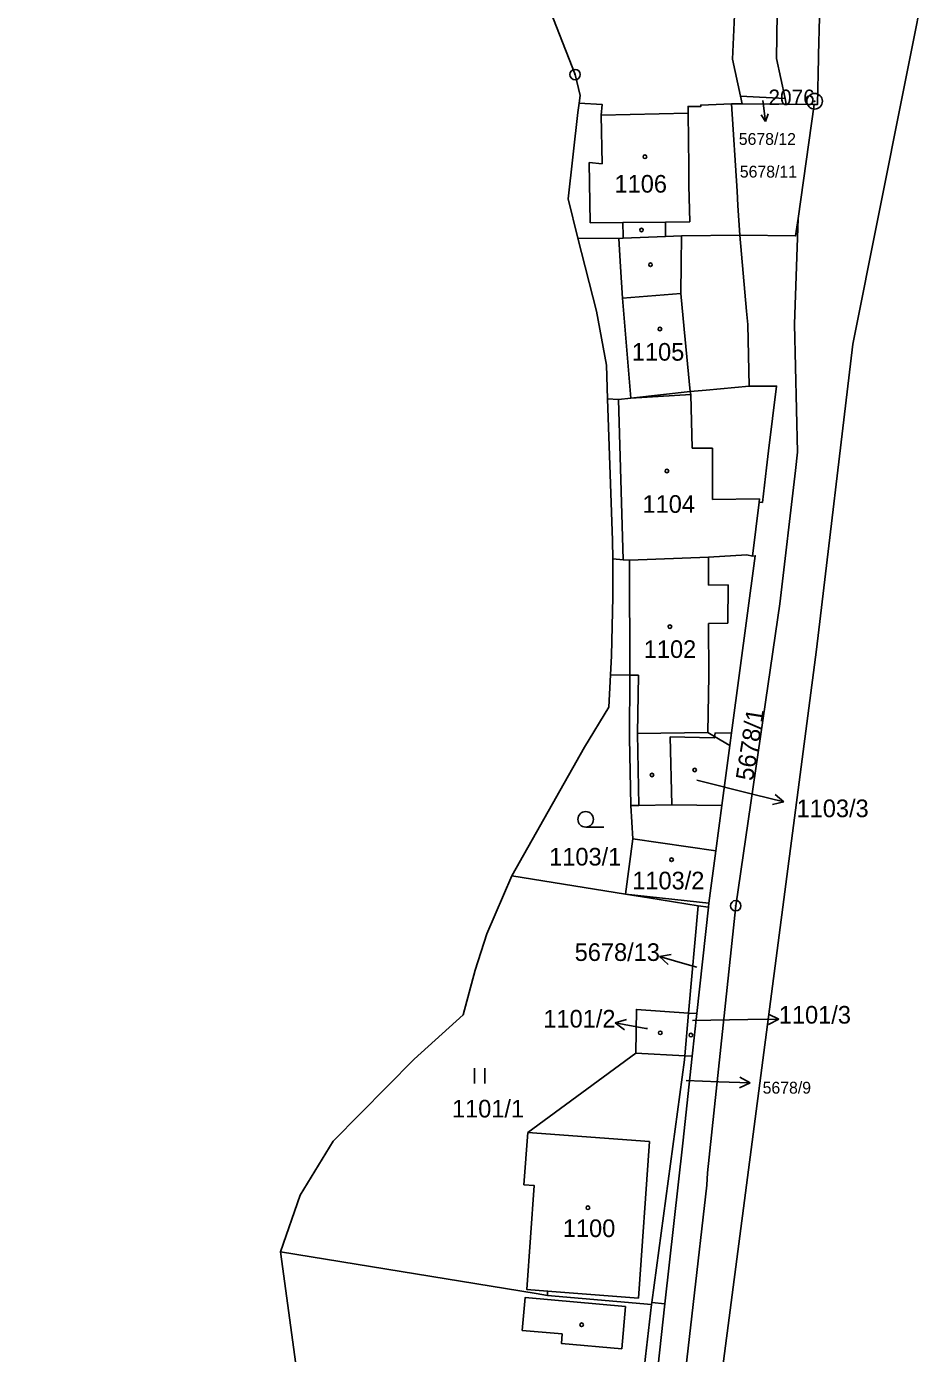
# Model space of a CAD drawing. Extents: x -644096 to -634268, y -1141430 to -1133463.
# Drawn here: x -639078.4 to -638992.7, y -1137506.2 to -1137378.3 of the extents above; entities that cross this region are included whole.
import ezdxf

# ---------------------------------------------------------------- set-up
doc = ezdxf.new("R2010")
doc.units = 0
for name, color, linetype in [('_CIVIL_CONSTRUCTION', 7, 'Continuous'), ('M_Svah_Nasyp', 7, 'Continuous'), ('M_Svah_Zarez', 7, 'Continuous'), ('spodek_nasyp', 7, 'Continuous'), ('spodek_zarez', 7, 'Continuous'), ('svrsek_osa_sjezdy', 7, 'Continuous'), ('svrsek_osa_terminal_VRT', 7, 'Continuous'), ('svrsek_osa_VRT', 7, 'Continuous'), ('svrsek_popisy_VRT', 7, 'Continuous'), ('terminal_VRT', 7, 'Continuous')]:
    doc.layers.add(name, color=color, linetype=linetype)

msp = doc.modelspace()

# ---------------------------------------------------------------- linework, layer by layer
at = {"layer": '_CIVIL_CONSTRUCTION'}
for centre, radius in [((-639025.51, -1137382.96), 0.5), ((-639025.51, -1137382.96), 0.0303), ((-639002.42, -1137385.53), 0.75), ((-639002.42, -1137385.53), 0.03), ((-639010.03, -1137463.09), 0.5), ((-639010.03, -1137463.09), 0.0303)]:
    msp.add_circle(centre, radius, dxfattribs=at)
at = {"layer": 'M_Svah_Nasyp'}
for p, q in [((-639022.89, -1137391.58), (-639022.99, -1137386.87)), ((-639014.55, -1137391.82), (-639014.61, -1137386.68)), ((-639024.06, -1137397.24), (-639024.15, -1137391.45)), ((-639024.15, -1137391.45), (-639022.89, -1137391.58)), ((-639014.54, -1137393.64), (-639014.55, -1137391.82)), ((-639014.45, -1137397.17), (-639014.54, -1137393.64)), ((-639020.9, -1137397.22), (-639024.06, -1137397.24)), ((-639016.8, -1137397.19), (-639020.9, -1137397.22)), ((-639020.9, -1137397.22), (-639020.89, -1137398.57)), ((-639014.45, -1137397.17), (-639016.8, -1137397.19)), ((-639016.79, -1137398.56), (-639016.8, -1137397.19)), ((-639021.13, -1137401.48), (-639021.29, -1137398.75)), ((-639020.89, -1137398.57), (-639020.89, -1137398.73)), ((-639015.27, -1137401.19), (-639015.24, -1137398.51)), ((-639021.13, -1137401.48), (-639020.95, -1137404.5)), ((-639015.31, -1137404.07), (-639015.27, -1137401.19)), ((-639020.95, -1137404.5), (-639015.31, -1137404.07)), ((-639020.13, -1137414.16), (-639020.95, -1137404.5)), ((-639015.31, -1137404.07), (-639014.99, -1137407.51)), ((-639014.99, -1137407.51), (-639014.43, -1137413.51)), ((-639021.32, -1137414.29), (-639020.87, -1137429.75)), ((-639020.13, -1137414.16), (-639014.36, -1137413.79)), ((-639014.36, -1137413.79), (-639014.43, -1137413.51)), ((-639014.36, -1137413.79), (-639014.24, -1137418.99)), ((-639014.24, -1137418.99), (-639012.26, -1137418.99)), ((-639012.26, -1137418.99), (-639012.26, -1137423.92)), ((-639012.26, -1137423.92), (-639007.72, -1137423.87)), ((-639007.72, -1137423.87), (-639007.76, -1137424.17)), ((-639020.22, -1137440.85), (-639020.27, -1137429.78)), ((-639012.65, -1137432.17), (-639012.66, -1137429.49)), ((-639012.65, -1137432.17), (-639010.76, -1137432.14)), ((-639010.76, -1137432.14), (-639010.78, -1137435.86)), ((-639010.78, -1137435.86), (-639012.64, -1137435.87)), ((-639012.62, -1137440.89), (-639012.64, -1137435.87)), ((-639020.22, -1137440.85), (-639019.39, -1137440.85)), ((-639019.49, -1137446.49), (-639019.39, -1137440.85)), ((-639012.62, -1137440.89), (-639012.7, -1137446.38)), ((-639019.49, -1137446.49), (-639012.7, -1137446.38)), ((-639019.37, -1137453.42), (-639019.49, -1137446.49)), ((-639012.7, -1137446.38), (-639012.07, -1137446.76)), ((-639012.07, -1137446.76), (-639010.59, -1137447.65)), ((-639016.19, -1137453.36), (-639011.36, -1137453.42)), ((-639020.64, -1137461.97), (-639012.61, -1137462.84)), ((-639018.35, -1137485.81), (-639030.08, -1137484.96)), ((-639019.41, -1137500.91), (-639018.35, -1137485.81)), ((-639028.16, -1137500.24), (-639019.41, -1137500.91))]:
    msp.add_line(p, q, dxfattribs=at)
msp.add_lwpolyline([(-639020.65, -1137501.71), (-639030.32, -1137500.85), (-639030.61, -1137504.03), (-639026.76, -1137504.37), (-639026.82, -1137505.29), (-639021.01, -1137505.79), (-639020.65, -1137501.71)], dxfattribs=at)
at = {"layer": 'M_Svah_Zarez'}
for centre in [(-639018.78, -1137390.88), (-639019.11, -1137397.94), (-639018.24, -1137401.29), (-639017.33, -1137407.49), (-639016.66, -1137421.18), (-639016.37, -1137436.18), (-639018.1, -1137450.48), (-639013.98, -1137450), (-639016.21, -1137458.65), (-639017.3, -1137475.34), (-639014.35, -1137475.56), (-639024.28, -1137492.2), (-639024.88, -1137503.48)]:
    msp.add_circle(centre, 0.175, dxfattribs=at)
at = {"layer": 'spodek_nasyp'}
msp.add_arc((-642050.26, -1145189.6), 8702.25, 63.41797, 71.234685, dxfattribs=at)
at = {"layer": 'spodek_zarez'}
msp.add_circle((-638683.07, -1137056.85), 1378.08, dxfattribs=at)
at = {"layer": 'svrsek_osa_sjezdy'}
for p, q in [((-639024.49, -1137455.51), (-639022.74, -1137455.51)), ((-639035.2, -1137480.24), (-639035.2, -1137478.74)), ((-639034.2, -1137480.24), (-639034.2, -1137478.74))]:
    msp.add_line(p, q, dxfattribs=at)
msp.add_circle((-639024.49, -1137454.76), 0.75, dxfattribs=at)
at = {"layer": 'svrsek_osa_terminal_VRT'}
msp.add_arc((-642050.26, -1145189.6), 8802.25, 41.413152, 75.317049, dxfattribs=at)
at = {"layer": 'svrsek_popisy_VRT'}
for p, q in [((-639007.41, -1137385.47), (-639007.17, -1137387.47)), ((-639007.17, -1137387.47), (-639007.58, -1137386.84)), ((-639007.17, -1137387.47), (-639006.91, -1137386.76)), ((-639013.77, -1137450.98), (-639008.29, -1137452.35)), ((-639008.29, -1137452.35), (-639005.38, -1137453.08)), ((-639005.38, -1137453.08), (-639006.47, -1137453.32)), ((-639005.38, -1137453.08), (-639006.23, -1137452.35)), ((-639017.36, -1137467.99), (-639016.26, -1137467.79)), ((-639014.48, -1137468.82), (-639017.36, -1137467.99)), ((-639017.36, -1137467.99), (-639016.54, -1137468.75)), ((-639013.79, -1137469.02), (-639014.48, -1137468.82)), ((-639005.87, -1137474.02), (-639006.88, -1137473.53)), ((-639021.64, -1137474.39), (-639020.56, -1137474.07)), ((-639018.68, -1137474.91), (-639021.64, -1137474.39)), ((-639021.64, -1137474.39), (-639020.74, -1137475.06)), ((-639014.18, -1137474.15), (-639008.87, -1137474.07)), ((-639008.87, -1137474.07), (-639005.87, -1137474.02)), ((-639005.87, -1137474.02), (-639006.86, -1137474.54)), ((-639018.53, -1137474.93), (-639018.68, -1137474.91)), ((-639014.81, -1137479.93), (-639011.64, -1137480.06)), ((-639008.64, -1137480.17), (-639009.62, -1137479.63)), ((-639011.64, -1137480.06), (-639008.64, -1137480.17)), ((-639008.64, -1137480.17), (-639009.66, -1137480.63))]:
    msp.add_line(p, q, dxfattribs=at)
at = {"layer": 'terminal_VRT'}
for p, q in [((-639009.58, -1137385.03), (-639010.33, -1137381.46)), ((-639009.42, -1137385.79), (-639009.58, -1137385.03)), ((-639009.58, -1137385.03), (-639005.27, -1137385.28)), ((-639005.27, -1137385.28), (-639005.15, -1137385.82)), ((-639010.42, -1137385.78), (-639009.42, -1137385.79)), ((-639005.15, -1137385.82), (-639009.42, -1137385.79)), ((-639002.47, -1137385.83), (-639004.01, -1137396.82)), ((-639019.95, -1137456.64), (-639020.15, -1137453.43)), ((-639020.64, -1137461.97), (-639019.95, -1137456.64)), ((-639011.94, -1137457.78), (-639019.95, -1137456.64)), ((-639031.61, -1137460.19), (-639020.64, -1137461.97)), ((-639013.66, -1137463.09), (-639014.57, -1137473.43)), ((-639012.66, -1137463.24), (-639013.76, -1137473.49)), ((-639013.66, -1137463.09), (-639012.66, -1137463.24)), ((-639014.93, -1137477.55), (-639014.57, -1137473.43)), ((-639014.57, -1137473.43), (-639013.76, -1137473.49)), ((-639013.76, -1137473.49), (-639014.21, -1137477.59)), ((-639014.93, -1137477.55), (-639019.65, -1137477.29)), ((-639014.21, -1137477.59), (-639014.93, -1137477.55)), ((-639018.15, -1137501.52), (-639028.18, -1137500.66)), ((-639016.87, -1137501.47), (-639018.83, -1137519.94)), ((-639018.15, -1137501.52), (-639018.12, -1137501.33)), ((-639018.12, -1137501.33), (-639016.87, -1137501.47))]:
    msp.add_line(p, q, dxfattribs=at)
for points in [[(-638979.1, -1137325.7), (-638986.29, -1137346.59), (-638998.72, -1137408.95), (-639002.25, -1137438.4), (-639011.31, -1137507.72), (-639011.99, -1137525.65), (-639010.72, -1137535.45), (-639002.01, -1137566.93), (-639002.21, -1137579.73), (-639002.23, -1137580.78), (-639002.33, -1137587.16), (-638999.68, -1137587.19)], [(-639025.12, -1137385.71), (-639025.02, -1137384.99), (-639025.51, -1137382.96), (-639033.58, -1137362.33), (-639036.61, -1137357.65), (-639037.46, -1137356.08)], [(-639010.33, -1137381.46), (-639010.08, -1137375.82), (-639009.25, -1137357.28)], [(-639005.74, -1137357.43), (-639006.03, -1137375.96), (-639006.04, -1137377.11), (-639006.11, -1137381.41), (-639005.27, -1137385.28)], [(-639000.71, -1137357.64), (-639000.88, -1137368.89), (-639001.71, -1137368.88), (-639001.92, -1137376.09), (-639001.96, -1137377.45), (-639002.03, -1137381.07), (-639002.04, -1137381.36), (-639002.13, -1137385.84), (-639002.47, -1137385.83)], [(-639025.12, -1137385.71), (-639025.25, -1137386.63), (-639026.18, -1137394.93), (-639025.23, -1137398.72)], [(-639010.42, -1137385.78), (-639013.4, -1137385.9), (-639013.39, -1137386.05), (-639014.62, -1137386.03), (-639014.61, -1137386.68), (-639022.99, -1137386.87), (-639022.89, -1137385.85), (-639025.12, -1137385.71)], [(-639009.63, -1137398.44), (-639009.81, -1137395.59), (-639009.89, -1137394.2), (-639010.42, -1137385.78)], [(-639005.15, -1137385.82), (-639002.58, -1137385.83), (-639002.47, -1137385.83)], [(-639004.01, -1137396.82), (-639004.35, -1137407.01), (-639004.06, -1137419.37), (-639004.26, -1137421.12), (-639005.76, -1137433.98), (-639005.97, -1137435.29), (-639010.03, -1137463.09), (-639012.73, -1137488.83), (-639012.82, -1137490.04), (-639015.44, -1137513.05)], [(-639004.01, -1137396.82), (-639004.25, -1137398.51), (-639009.63, -1137398.44)], [(-639009.63, -1137398.44), (-639015.24, -1137398.51), (-639016.79, -1137398.56), (-639020.89, -1137398.73), (-639021.29, -1137398.75), (-639025.23, -1137398.72)], [(-639025.23, -1137398.72), (-639023.45, -1137405.76), (-639022.48, -1137410.99), (-639022.37, -1137414.23)], [(-639008.73, -1137413), (-639008.86, -1137407.06), (-639009, -1137405.76), (-639009.63, -1137398.44)], [(-639008.73, -1137413), (-639012.87, -1137413.37), (-639014.43, -1137413.51), (-639020.13, -1137414.16), (-639021.32, -1137414.29), (-639022.37, -1137414.23)], [(-639008.41, -1137429.39), (-639007.76, -1137424.17), (-639007.46, -1137424.2), (-639007.05, -1137420.86), (-639006.85, -1137419.24), (-639006.09, -1137412.99), (-639008.73, -1137413)], [(-639022.37, -1137414.23), (-639021.89, -1137427.89), (-639021.88, -1137429.65)], [(-639021.88, -1137429.65), (-639021.87, -1137433.3), (-639022, -1137439.01), (-639022.1, -1137440.84)], [(-639008.41, -1137429.39), (-639008.96, -1137429.25), (-639012.66, -1137429.49), (-639020.27, -1137429.78), (-639020.87, -1137429.75), (-639021.88, -1137429.65)], [(-639008.41, -1137429.39), (-639008.15, -1137429.35), (-639010.43, -1137446.43)], [(-639031.61, -1137460.19), (-639024.6, -1137447.79), (-639022.26, -1137443.93), (-639022.1, -1137440.84)], [(-639022.1, -1137440.84), (-639020.22, -1137440.85), (-639020.25, -1137446.9), (-639020.15, -1137453.43)], [(-639020.15, -1137453.43), (-639019.37, -1137453.42), (-639016.19, -1137453.36), (-639016.33, -1137446.82), (-639012.1, -1137446.91), (-639012.07, -1137446.76), (-639012.02, -1137446.44), (-639010.43, -1137446.43)], [(-639010.43, -1137446.43), (-639010.59, -1137447.65), (-639011.36, -1137453.42), (-639011.94, -1137457.78)], [(-639011.94, -1137457.78), (-639012.61, -1137462.84), (-639012.66, -1137463.24)], [(-639053.91, -1137496.44), (-639052.01, -1137490.98), (-639048.82, -1137485.77), (-639041.02, -1137477.89), (-639036.29, -1137473.6), (-639035.15, -1137469.29), (-639034.01, -1137465.8), (-639031.61, -1137460.19)], [(-639020.64, -1137461.97), (-639018.39, -1137462.33), (-639013.66, -1137463.09)], [(-639019.65, -1137477.29), (-639019.6, -1137473.09), (-639014.57, -1137473.43)], [(-639019.65, -1137477.29), (-639030.08, -1137484.96), (-639030.44, -1137489.99), (-639029.44, -1137490.06), (-639030.15, -1137500.09), (-639028.16, -1137500.24), (-639028.18, -1137500.66)], [(-639018.12, -1137501.33), (-639014.96, -1137477.94), (-639014.93, -1137477.55)], [(-639014.21, -1137477.59), (-639015.11, -1137485.97), (-639016.87, -1137501.47)], [(-639048.22, -1137521.35), (-639049.13, -1137512.83), (-639052.33, -1137507.99), (-639053.91, -1137496.44)], [(-639028.18, -1137500.66), (-639029.27, -1137500.48), (-639053.91, -1137496.44)], [(-639020.18, -1137520.03), (-639018.71, -1137506.54), (-639018.15, -1137501.52)]]:
    msp.add_lwpolyline(points, dxfattribs=at)

# ---------------------------------------------------------------- texts
at = {"layer": '_CIVIL_CONSTRUCTION'}
msp.add_text('2076', height=1.5, dxfattribs=at).set_placement((-639006.87, -1137385.91))
at = {"layer": 'svrsek_osa_VRT'}
for s, height, p in [('5678/12', 1.14, (-639009.73, -1137389.74)), ('5678/11', 1.14, (-639009.63, -1137392.89)), ('1106', 1.7, (-639021.71, -1137394.34)), ('1105', 1.7, (-639020.04, -1137410.54)), ('1104', 1.7, (-639019.01, -1137425.21)), ('1102', 1.7, (-639018.89, -1137439.2)), ('1103/3', 1.7, (-639004.16, -1137454.55)), ('1103/1', 1.7, (-639028.01, -1137459.21)), ('1103/2', 1.7, (-639020, -1137461.51)), ('5678/13', 1.7, (-639025.55, -1137468.41)), ('1101/2', 1.7, (-639028.57, -1137474.83)), ('1101/3', 1.7, (-639005.87, -1137474.45)), ('5678/9', 1.14, (-639007.43, -1137481.2)), ('1101/1', 1.7, (-639037.38, -1137483.5)), ('1100', 1.7, (-639026.69, -1137495.03))]:
    msp.add_text(s, height=height, dxfattribs=at).set_placement(p)
msp.add_text('5678/1', height=1.7, rotation=81, dxfattribs=at).set_placement((-639008.36, -1137451.11))

doc.saveas('drawing.dxf')
